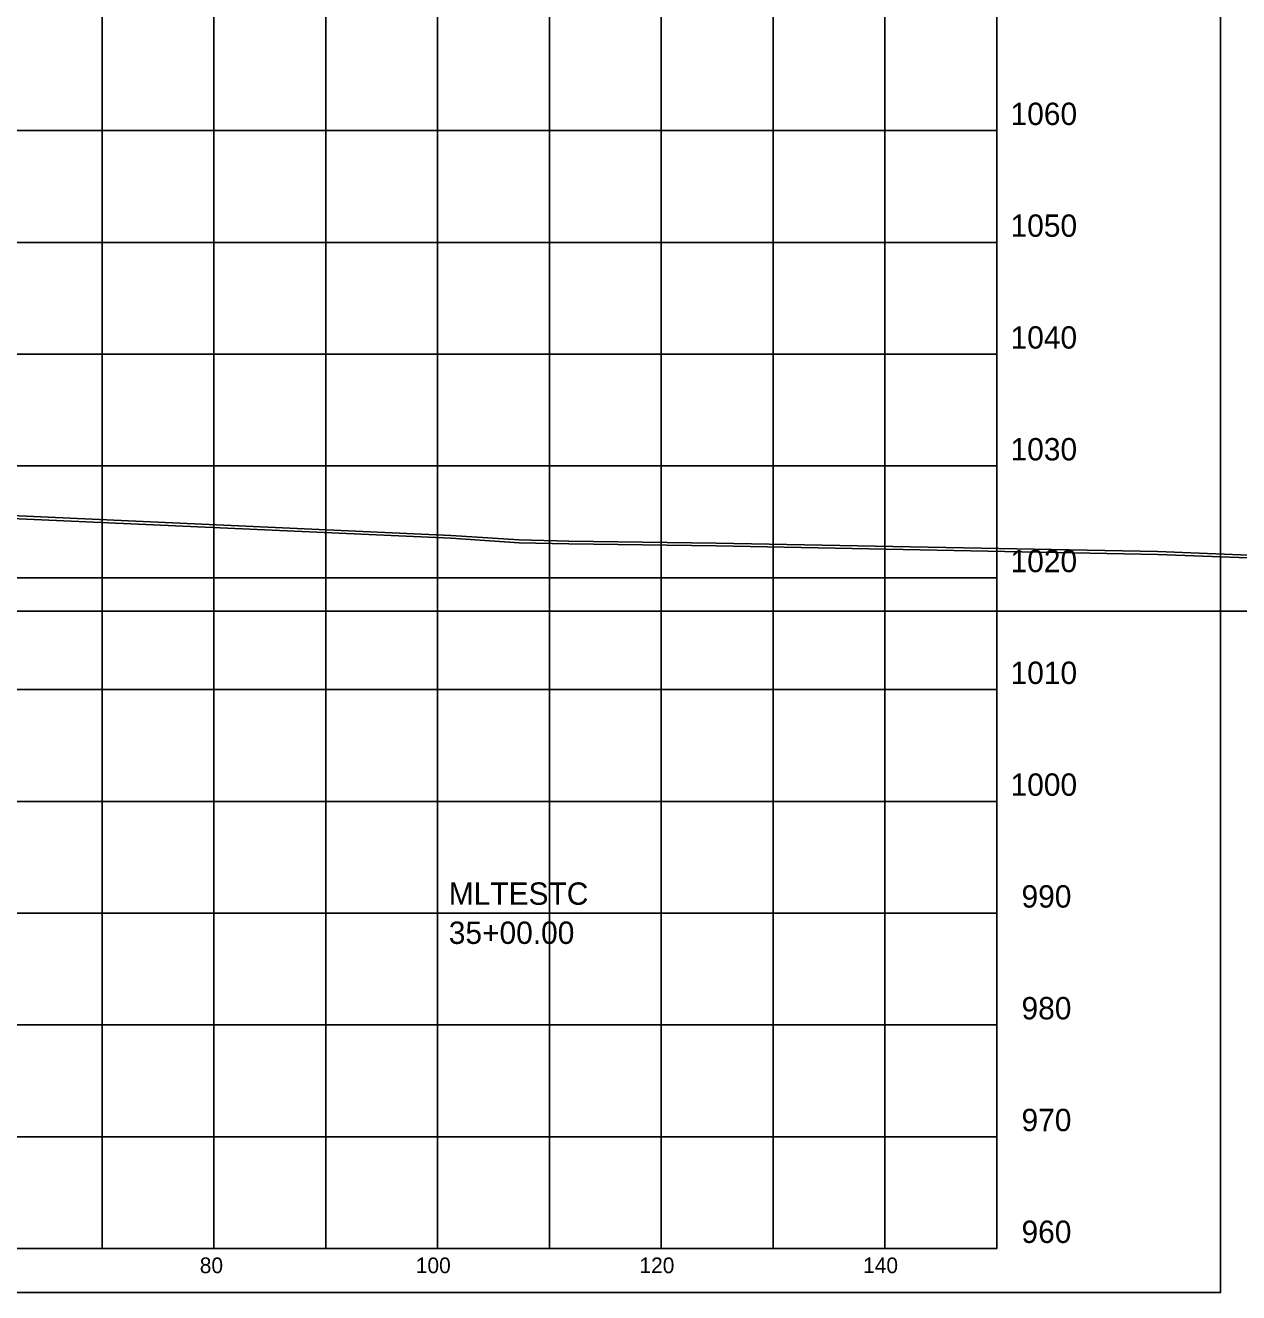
# Model space of a CAD drawing. Extents: x 1131015 to 1136271, y 133453 to 174329.
# Drawn here: x 1132403.6 to 1132512.1, y 167606.7 to 167720.1 of the extents above; entities that cross this region are included whole.
import ezdxf

# ---------------------------------------------------------------- set-up
doc = ezdxf.new("R2010")
doc.units = 0
for name, color, linetype in [('DESIGN - SHEET - Corner Text', 7, 'Continuous'), ('DESIGN - SHEET - Light Grid', 7, 'Continuous'), ('DESIGN - SHEET - Linework', 7, 'Continuous'), ('DESIGN - SHEET - Plot Shape', 7, 'Continuous'), ('DESIGN - TYPICAL - Warning Text', 7, 'Continuous'), ('SURVEY - GROUND - Bottom of Topsoil Layer', 7, 'Continuous'), ('SURVEY - GROUND - Top of Ground', 7, 'Continuous')]:
    doc.layers.add(name, color=color, linetype=linetype)

msp = doc.modelspace()

# ---------------------------------------------------------------- linework, layer by layer
at = {"layer": 'DESIGN - SHEET - Light Grid'}
msp.add_line((1132340.46, 167667.66), (1132640.46, 167667.66), dxfattribs=at)
at = {"layer": 'DESIGN - SHEET - Linework'}
for p, q in [((1132410.46, 167610.66), (1132410.46, 167820.66)), ((1132420.46, 167610.66), (1132420.46, 167820.66)), ((1132430.46, 167610.66), (1132430.46, 167820.66)), ((1132440.46, 167610.66), (1132440.46, 167820.66)), ((1132450.46, 167610.66), (1132450.46, 167820.66)), ((1132460.46, 167610.66), (1132460.46, 167820.66)), ((1132470.46, 167610.66), (1132470.46, 167820.66)), ((1132480.46, 167610.66), (1132480.46, 167820.66)), ((1132190.46, 167710.66), (1132490.46, 167710.66)), ((1132190.46, 167700.66), (1132490.46, 167700.66)), ((1132190.46, 167690.66), (1132490.46, 167690.66)), ((1132190.46, 167680.66), (1132490.46, 167680.66)), ((1132190.46, 167670.66), (1132490.46, 167670.66)), ((1132190.46, 167660.66), (1132490.46, 167660.66)), ((1132190.46, 167650.66), (1132490.46, 167650.66)), ((1132190.46, 167640.66), (1132490.46, 167640.66)), ((1132190.46, 167630.66), (1132490.46, 167630.66)), ((1132190.46, 167620.66), (1132490.46, 167620.66))]:
    msp.add_line(p, q, dxfattribs=at)
msp.add_lwpolyline([(1132190.46, 167820.66), (1132190.46, 167610.66), (1132490.46, 167610.66), (1132490.46, 167820.66)], dxfattribs=at)
at = {"layer": 'DESIGN - SHEET - Plot Shape'}
msp.add_lwpolyline([(1132170.46, 167824.6), (1132510.46, 167824.6), (1132510.46, 167606.72), (1132170.46, 167606.72)], close=True, dxfattribs=at)
at = {"layer": 'SURVEY - GROUND - Bottom of Topsoil Layer'}
for p, q in [((1132396.12, 167676.25), (1132441.63, 167674.19)), ((1132441.63, 167674.19), (1132447.75, 167673.79)), ((1132447.75, 167673.79), (1132452.21, 167673.7)), ((1132452.21, 167673.7), (1132465.38, 167673.51)), ((1132465.38, 167673.51), (1132504.88, 167672.75)), ((1132504.88, 167672.75), (1132513.74, 167672.41))]:
    msp.add_line(p, q, dxfattribs=at)
at = {"layer": 'SURVEY - GROUND - Top of Ground'}
for p, q in [((1132396.12, 167676.5), (1132441.63, 167674.44)), ((1132441.63, 167674.44), (1132447.75, 167674.04)), ((1132447.75, 167674.04), (1132452.21, 167673.95)), ((1132452.21, 167673.95), (1132465.38, 167673.76)), ((1132465.38, 167673.76), (1132504.88, 167673)), ((1132504.88, 167673), (1132513.74, 167672.66))]:
    msp.add_line(p, q, dxfattribs=at)

# ---------------------------------------------------------------- texts
at = {"layer": 'DESIGN - SHEET - Corner Text'}
for s, height, p in [('1060', 2, (1132491.7, 167711.16)), ('1050', 2, (1132491.7, 167701.16)), ('1040', 2, (1132491.7, 167691.16)), ('1030', 2, (1132491.7, 167681.16)), ('1020', 2, (1132491.7, 167671.16)), ('1010', 2, (1132491.7, 167661.16)), ('1000', 2, (1132491.7, 167651.16)), ('990', 2, (1132492.68, 167641.16)), ('980', 2, (1132492.68, 167631.16)), ('970', 2, (1132492.68, 167621.16)), ('960', 2, (1132492.68, 167611.16)), ('80', 1.4, (1132419.19, 167608.46)), ('100', 1.4, (1132438.51, 167608.46)), ('120', 1.4, (1132458.51, 167608.46)), ('140', 1.4, (1132478.51, 167608.46))]:
    msp.add_text(s, height=height, dxfattribs=at).set_placement(p)
at = {"layer": 'DESIGN - TYPICAL - Warning Text'}
for s, p in [('MLTESTC', (1132441.46, 167641.41)), ('35+00.00', (1132441.46, 167637.91))]:
    msp.add_text(s, height=2, dxfattribs=at).set_placement(p)

doc.saveas('drawing.dxf')
